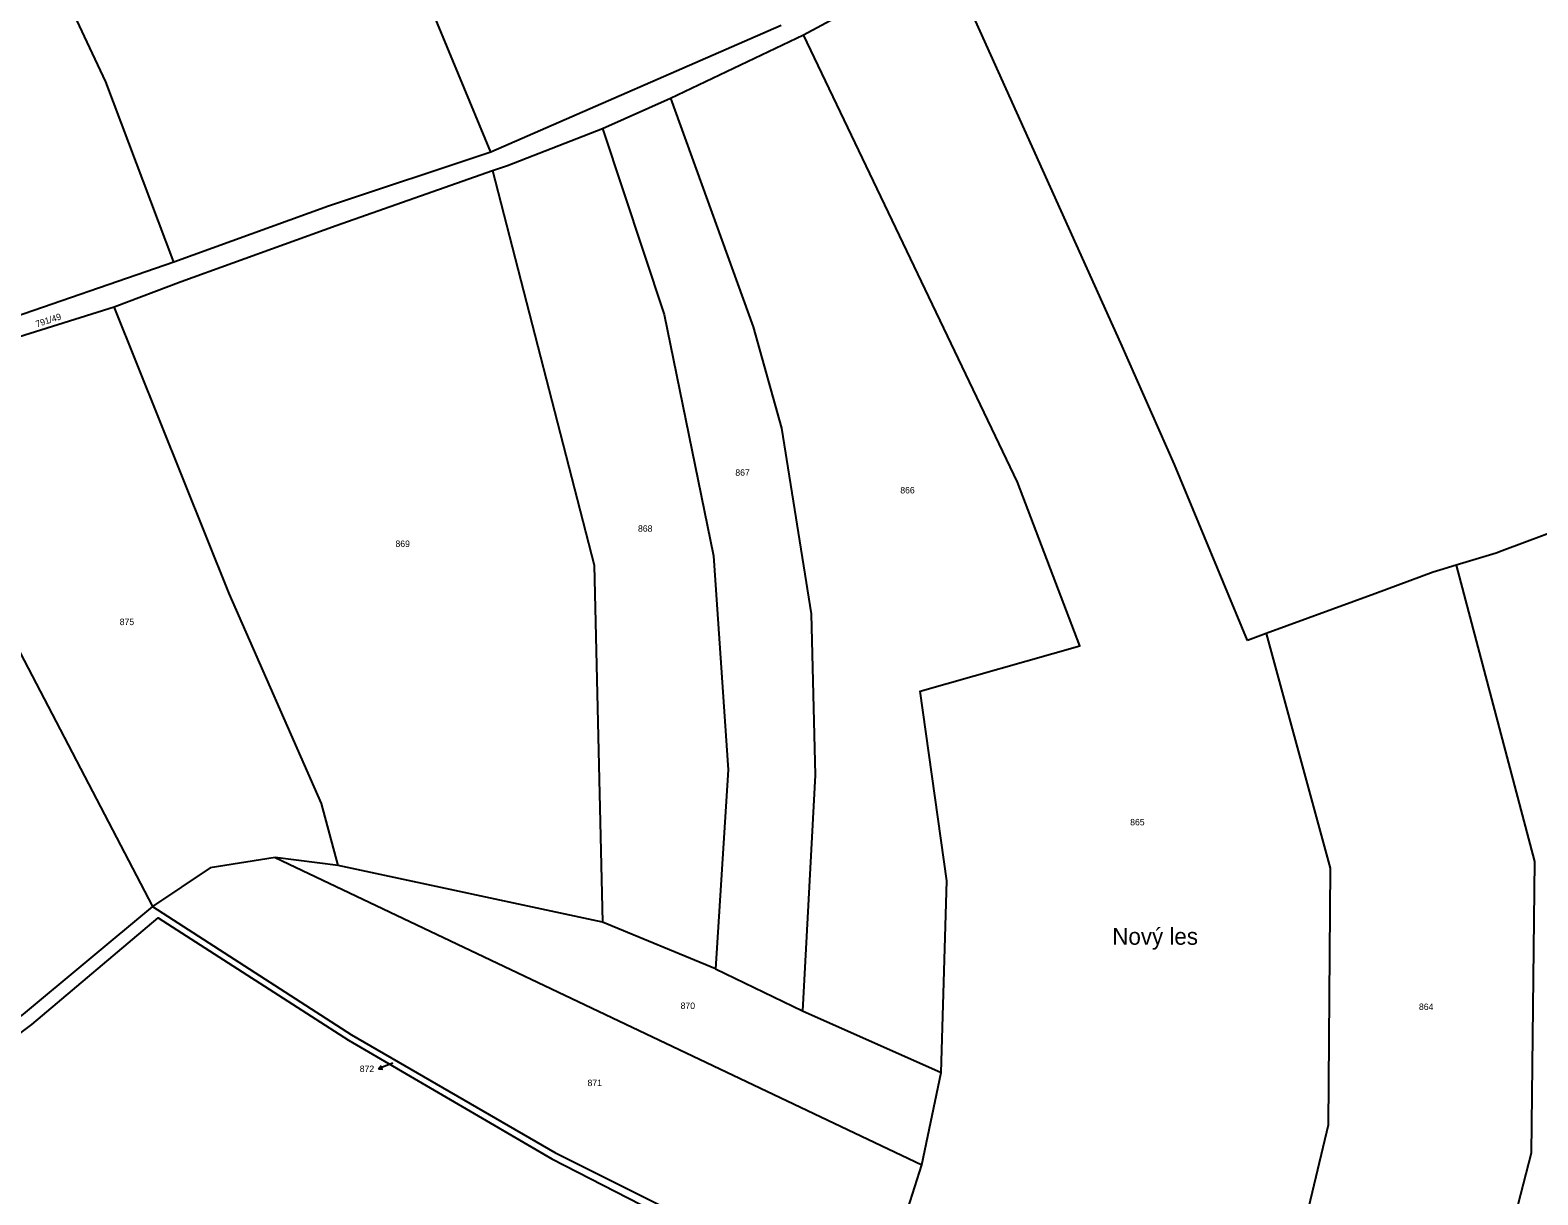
# Model space of a CAD drawing. Extents: x -724107 to -720612, y -1045267 to -1038441.
# Drawn here: x -722076.6 to -721679.7, y -1042508.1 to -1042201.4 of the extents above; entities that cross this region are included whole.
import ezdxf

# ---------------------------------------------------------------- set-up
doc = ezdxf.new("R2010")
doc.units = 0
for name, color, linetype in [('Hranice kat_území', 7, 'Continuous'), ('Hranice parcel', 7, 'Continuous'), ('Parcelní čísla', 7, 'Continuous'), ('Pop  PČ popisy', 7, 'Continuous')]:
    doc.layers.add(name, color=color, linetype=linetype)

msp = doc.modelspace()

# ---------------------------------------------------------------- linework, layer by layer
at = {"layer": 'Hranice kat_území'}
for p, q in [((-721672.87, -1042332.47), (-721689.06, -1042338.51)), ((-721701.2, -1042342.34), (-721705.49, -1042343.66)), ((-721690.68, -1042339.11), (-721701.2, -1042342.34)), ((-721689.06, -1042338.51), (-721690.68, -1042339.11)), ((-721722.6, -1042349.83), (-721751.19, -1042360.32)), ((-721751.19, -1042360.32), (-721756.07, -1042362.11))]:
    msp.add_line(p, q, dxfattribs=at)
for points in [[(-721756.07, -1042362.11), (-721775.33, -1042315.82), (-721789.48, -1042283.9), (-721828.49, -1042197.24), (-721836.1, -1042182.78)], [(-721705.49, -1042343.66), (-721707.19, -1042344.18), (-721722.6, -1042349.83)]]:
    msp.add_lwpolyline(points, dxfattribs=at)
at = {"layer": 'Hranice parcel'}
for p, q in [((-721955.34, -1042233.53), (-722052.4, -1041998.72)), ((-721873, -1042202.68), (-721836.1, -1042182.78)), ((-721878.92, -1042200.22), (-721955.34, -1042233.53)), ((-721907.98, -1042219.32), (-721873, -1042202.68)), ((-721925.9, -1042227.37), (-721907.98, -1042219.32)), ((-722038.75, -1042262.52), (-722093.69, -1042281.52)), ((-722116.72, -1042293.72), (-722054.46, -1042274.32)), ((-722116.72, -1042293.72), (-722044.37, -1042432.18)), ((-721995.55, -1042421.35), (-722012.08, -1042419.25)), ((-722012.08, -1042419.25), (-721841.84, -1042500.16)), ((-721925.92, -1042436.27), (-721995.55, -1042421.35)), ((-721896.17, -1042448.56), (-721925.92, -1042436.27)), ((-721896.17, -1042448.56), (-721873.29, -1042459.68)), ((-721873.29, -1042459.68), (-721836.76, -1042475.86)), ((-721841.84, -1042500.16), (-721836.76, -1042475.86)), ((-721845.56, -1042511.77), (-721841.84, -1042500.16))]:
    msp.add_line(p, q, dxfattribs=at)
for points in [[(-722038.75, -1042262.52), (-722056.71, -1042215.04), (-722080.39, -1042164.62), (-722114.81, -1042102.69)], [(-721836.76, -1042475.86), (-721835.26, -1042425.38), (-721842.33, -1042375.44), (-721800.25, -1042363.58), (-721816.66, -1042320.49), (-721873, -1042202.68)], [(-721907.98, -1042219.32), (-721886.22, -1042279.54), (-721878.81, -1042306.27), (-721870.97, -1042355.14), (-721869.96, -1042397.61), (-721873.29, -1042459.68)], [(-721954.88, -1042238.44), (-721950.93, -1042237.05), (-721925.9, -1042227.37)], [(-721925.9, -1042227.37), (-721909.66, -1042276.3), (-721896.72, -1042339.84), (-721892.8, -1042396.21), (-721896.17, -1042448.56)], [(-721955.34, -1042233.53), (-721998.04, -1042247.78), (-722038.75, -1042262.52)], [(-722054.46, -1042274.32), (-722036.83, -1042267.64), (-721996.04, -1042252.89), (-721954.88, -1042238.44)], [(-721954.88, -1042238.44), (-721928.12, -1042342.28), (-721925.92, -1042436.27)], [(-721995.55, -1042421.35), (-721999.9, -1042405.06), (-722024.22, -1042349.76), (-722054.46, -1042274.32)], [(-721701.2, -1042342.34), (-721680.55, -1042420.33), (-721681.47, -1042497.09), (-721702.69, -1042579.45)], [(-721751.19, -1042360.32), (-721734.32, -1042422.09), (-721734.9, -1042489.78), (-721750.84, -1042556.64)], [(-722012.08, -1042419.25), (-722029.18, -1042421.95), (-722044.37, -1042432.18)], [(-722044.37, -1042432.18), (-722078.47, -1042460.53), (-722139.62, -1042506.94)], [(-722044.37, -1042432.18), (-721992.02, -1042465.93), (-721938.44, -1042496.9), (-721857.49, -1042537.49)], [(-722137.43, -1042509.23), (-722076.2, -1042463.26), (-722042.88, -1042435.15), (-721992.82, -1042467.32), (-721939.28, -1042498.58), (-721858.66, -1042539.92)]]:
    msp.add_lwpolyline(points, dxfattribs=at)
at = {"layer": 'Pop  PČ popisy'}
for p, q in [((-721982.08, -1042473.81), (-721984.88, -1042474.89)), ((-721984.88, -1042474.89), (-721984.13, -1042474.06)), ((-721984.88, -1042474.89), (-721983.77, -1042474.99)), ((-721981.09, -1042473.43), (-721982.08, -1042473.81))]:
    msp.add_line(p, q, dxfattribs=at)

# ---------------------------------------------------------------- texts
at = {"layer": 'Parcelní čísla'}
msp.add_text('791/49', height=1.7, rotation=18, dxfattribs=at).set_placement((-722074.86, -1042279.71))
for s, p in [('867', (-721890.94, -1042318.78)), ('866', (-721847.52, -1042323.42)), ('868', (-721916.57, -1042333.51)), ('869', (-721980.42, -1042337.52)), ('875', (-722053.02, -1042358.09)), ('865', (-721786.99, -1042410.81)), ('870', (-721905.35, -1042459.15)), ('864', (-721710.97, -1042459.42)), ('872', (-721989.83, -1042475.75)), ('871', (-721929.86, -1042479.46))]:
    msp.add_text(s, height=1.7, dxfattribs=at).set_placement(p)
at = {"layer": 'Pop  PČ popisy'}
msp.add_text('Nový les', height=4.4, dxfattribs=at).set_placement((-721791.71, -1042442.24))

doc.saveas('drawing.dxf')
